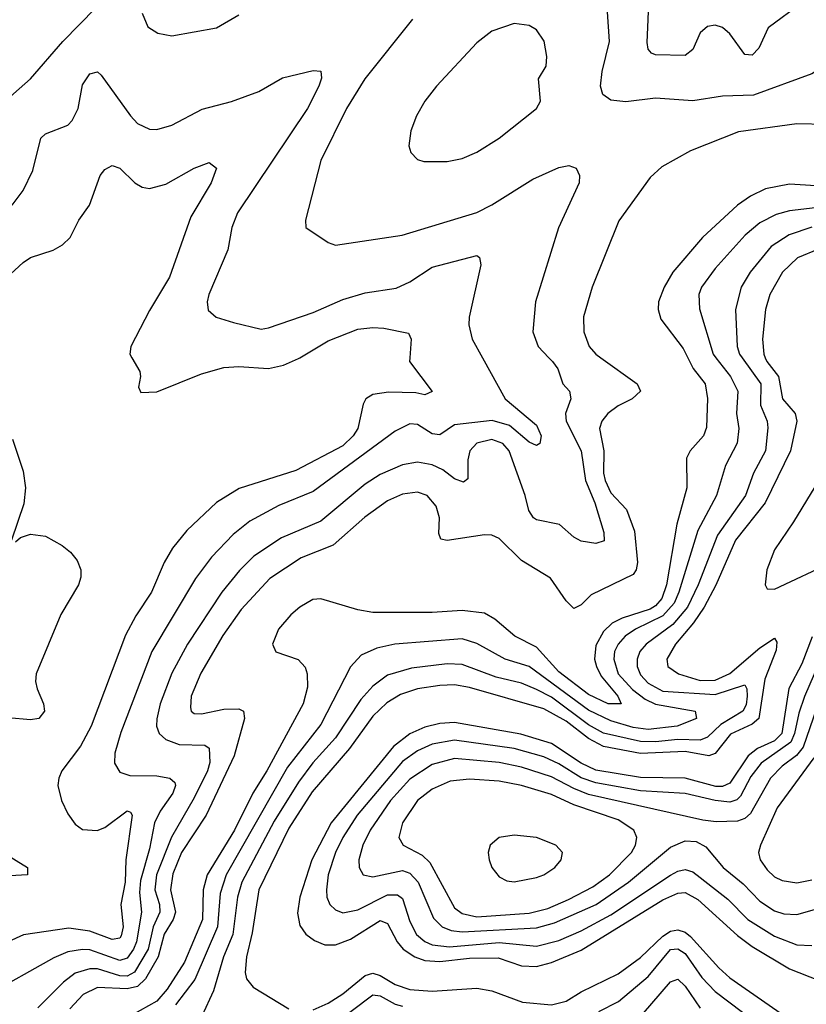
# Model space of a CAD drawing. Header units: inches. Extents: x 1173000 to 1307049, y 522583 to 678455.
# Tile 325 of 617: x 1295801 to 1297915, y 528262 to 530909. Entities that reach past the tile are written whole.
import ezdxf

# ---------------------------------------------------------------- set-up
doc = ezdxf.new("R2010")
doc.units = ezdxf.units.IN
doc.header["$MEASUREMENT"] = 0
doc.layers.add('B2592', color=7, linetype='Continuous')
doc.layers.add('B2593', color=7, linetype='Continuous')

msp = doc.modelspace()

# ---------------------------------------------------------------- linework, layer by layer
at = {"layer": 'B2592', "color": 5}
for points, elevation in [([(1297044.8, 530000), (1297105.9, 529890), (1297190, 529818.9), (1297202.5, 529790), (1297199.5, 529770), (1297190, 529764.5), (1297170, 529772.9), (1297117.6, 529817.6), (1297071, 529831), (1296970, 529819.8), (1296930, 529792.8), (1296910, 529795.7), (1296870, 529821), (1296850, 529822.2), (1296810, 529802.4), (1296590, 529640.6), (1296497.3, 529602.7), (1296419.6, 529560.4), (1296374.9, 529525.1), (1296316.3, 529463.7), (1296273.4, 529406.6), (1296156.5, 529210), (1296073, 528993), (1296057.1, 528937.1), (1296055.9, 528910), (1296070, 528886), (1296097, 528877), (1296170, 528875.8), (1296204.9, 528870), (1296217.9, 528857.9), (1296220.1, 528850), (1296212.6, 528830), (1296178.4, 528781.6), (1296163.8, 528750), (1296150, 528680.3), (1296125.5, 528594.5), (1296122.7, 528562.7), (1296128.2, 528510), (1296115, 528430), (1296107.2, 528410), (1296090, 528386), (1296070, 528379.3), (1295990, 528408.4), (1295970, 528409.7), (1295930, 528402.8), (1295892.8, 528387.2), (1295710, 528284.3)], 940), ([(1296849.7, 530000), (1296848.9, 529990), (1296910, 529909.5), (1296890, 529900.5), (1296865.8, 529905.8), (1296792, 529908), (1296750, 529901.7), (1296731, 529890), (1296724.3, 529875.7), (1296709.7, 529810), (1296697.7, 529790), (1296670, 529763.2), (1296543.4, 529696.6), (1296391.3, 529648.7), (1296330, 529610.9), (1296250, 529535.8), (1296211.6, 529488.4), (1296189.5, 529450), (1296155.3, 529370), (1296113.3, 529306.7), (1296085.4, 529254.6), (1295993.1, 529010), (1295964.4, 528955.6), (1295914.4, 528890), (1295905.8, 528870), (1295903.9, 528850), (1295913.4, 528810), (1295930, 528774.4), (1295950, 528746), (1295970, 528731.6), (1296008.9, 528728.9), (1296030, 528737.5), (1296090, 528782.5), (1296098.6, 528778.6), (1296103, 528770), (1296086.6, 528650), (1296084.7, 528590), (1296073.1, 528530), (1296079, 528470), (1296074.2, 528445.8), (1296070, 528440.1), (1296050, 528436), (1295990, 528458.7), (1295933.5, 528466.5), (1295811.5, 528448.5), (1295769.7, 528430.3)], 920), ([(1297223.6, 530000), (1297233.2, 529990), (1297247.1, 529970), (1297260.7, 529930), (1297278.8, 529910), (1297282, 529890), (1297267.9, 529850), (1297269.7, 529830), (1297310.6, 529750), (1297321.9, 529670), (1297346.6, 529610), (1297371.2, 529530), (1297371.8, 529508.2), (1297350, 529500.6), (1297310, 529507.4), (1297290, 529518.2), (1297251.7, 529551.7), (1297190, 529564.1), (1297181.8, 529570), (1297169.5, 529589.5), (1297159.9, 529630), (1297116.3, 529750), (1297099.5, 529770), (1297070, 529779.9), (1297029.5, 529770.5), (1297010.6, 529750), (1297005.4, 529725.4), (1297005.4, 529674.6), (1296994.3, 529665.7), (1296970, 529674.7), (1296938.7, 529698.7), (1296910, 529712), (1296870, 529719.1), (1296830, 529712), (1296770, 529686.2), (1296730, 529660.6), (1296610, 529561), (1296504.3, 529515.7), (1296430, 529466.4), (1296391.4, 529428.6), (1296344, 529370), (1296252.2, 529230), (1296210, 529152.3), (1296178.4, 529070), (1296169.2, 529029.2), (1296169.1, 529010), (1296175.9, 528990), (1296194, 528974), (1296230, 528960.6), (1296298.6, 528958.6), (1296310.5, 528950.5), (1296312, 528912), (1296306.1, 528890), (1296270, 528816.7), (1296208.9, 528711.1), (1296168.8, 528610), (1296164.3, 528570), (1296177.2, 528530), (1296177.9, 528510), (1296159.5, 528470), (1296146.3, 528410), (1296110, 528348.2), (1296090, 528337.4), (1296070, 528338.5), (1296010, 528356.9), (1295990, 528357.6), (1295950, 528345.4), (1295918.4, 528321.6), (1295850, 528252.9)], 960), ([(1297363.3, 530000), (1297460.5, 529930), (1297469.4, 529910), (1297447.3, 529890), (1297409.6, 529870.4), (1297382.2, 529850), (1297365.3, 529830), (1297359.6, 529810), (1297371.3, 529750), (1297370.5, 529690), (1297375.1, 529670), (1297390, 529636.8), (1297432, 529592), (1297453.7, 529533.7), (1297461.3, 529450), (1297457.7, 529430), (1297450, 529417.2), (1297337.2, 529362.8), (1297310, 529335.5), (1297290, 529326.3), (1297270, 529346.2), (1297227.5, 529407.5), (1297150, 529455.2), (1297090, 529513.9), (1297070, 529523.2), (1297050, 529524.2), (1296950, 529508.5), (1296932.8, 529512.8), (1296927.9, 529527.9), (1296929.1, 529570), (1296920.8, 529600.8), (1296896.3, 529630), (1296870, 529638.7), (1296830, 529633.7), (1296790, 529615.8), (1296728.3, 529571.7), (1296643.6, 529496.4), (1296557.6, 529462.4), (1296473.4, 529406.6), (1296396.3, 529323.7), (1296346.6, 529253.4), (1296287.8, 529152.2), (1296262.3, 529090), (1296259.8, 529059.8), (1296262, 529050), (1296270, 529044), (1296290, 529042.9), (1296350, 529055.4), (1296390, 529056.5), (1296402.7, 529050), (1296405.5, 529030), (1296377.9, 528930), (1296302.1, 528770), (1296236.3, 528670), (1296212.4, 528612.4), (1296206.3, 528570), (1296220.2, 528510), (1296213.9, 528490), (1296189.4, 528450.6), (1296173.4, 528390), (1296139.3, 528330), (1296117.3, 528310), (1296090, 528303.7), (1296010, 528306.9), (1295971.8, 528288.2), (1295935.5, 528250)], 980), ([(1297596.7, 530000), (1297611, 529971), (1297643, 529930), (1297649.6, 529890.4), (1297647.2, 529812.8), (1297639.3, 529790), (1297603.2, 529750), (1297593.2, 529730), (1297594, 529650), (1297567.3, 529552.7), (1297539.5, 529390), (1297527.3, 529352.7), (1297510, 529333.2), (1297495.4, 529324.6), (1297420, 529300), (1297393.1, 529286.9), (1297370, 529263.8), (1297350, 529226.6), (1297346, 529190), (1297351.6, 529170), (1297364, 529144), (1297408.4, 529090), (1297417.6, 529070), (1297382.4, 529070), (1297330, 529094.4), (1297250, 529156), (1297190, 529221.7), (1297132, 529252), (1297077.7, 529297.7), (1297050, 529313.3), (1296990, 529320.5), (1296910, 529315.2), (1296750, 529315.4), (1296710, 529322.6), (1296610, 529352.1), (1296588.5, 529350), (1296553.9, 529330), (1296530, 529309.4), (1296496.6, 529270), (1296480.1, 529230), (1296489.7, 529209.7), (1296549.1, 529189.1), (1296568, 529168), (1296573.5, 529150), (1296574.4, 529114.4), (1296563.1, 529070), (1296465.2, 528890), (1296427.5, 528830), (1296378.5, 528730), (1296305.2, 528610), (1296293.9, 528570), (1296292.4, 528490), (1296244.4, 528375.6), (1296197.5, 528302.5), (1296169.7, 528270.3), (1296079.7, 528220.3)], 1020), ([(1296102.6, 530000), (1296123.5, 529963.5), (1296126, 529950), (1296120.6, 529920.6), (1296126.6, 529906.6), (1296170, 529908.1), (1296290, 529956.8), (1296350, 529973.6), (1296390, 529976.6), (1296470, 529971.6), (1296510, 529979.9), (1296550, 529997.7), (1296553.8, 530000)], 920), ([(1297672.3, 530000), (1297711.1, 529950), (1297731.1, 529910), (1297727.9, 529850), (1297734.3, 529810), (1297729.4, 529770.6), (1297698.3, 529710), (1297673.5, 529630), (1297624, 529536), (1297572.8, 529370), (1297559.7, 529340.3), (1297530, 529306), (1297455.8, 529270), (1297428.8, 529251.2), (1297409.8, 529230.2), (1297400.1, 529210), (1297397.6, 529190), (1297409.8, 529150), (1297447.8, 529107.8), (1297482.1, 529082.1), (1297510, 529069), (1297616.5, 529050), (1297620.2, 529030), (1297567.9, 529010), (1297490, 529000.7), (1297450, 529006.3), (1297390, 529023.6), (1297330, 529052.4), (1297170, 529170.5), (1297106, 529190), (1297030, 529232), (1296990, 529244.5), (1296809.7, 529230.3), (1296760.7, 529219.3), (1296719.1, 529200.9), (1296690, 529168.9), (1296610, 529014.3), (1296520.8, 528899.2), (1296356.2, 528610), (1296340.2, 528559.8), (1296332.6, 528470), (1296271.4, 528328.6), (1296219.7, 528260.3)], 1040), ([(1297743.1, 530000), (1297793.5, 529930), (1297792.2, 529872.2), (1297810.1, 529830), (1297811.9, 529811.9), (1297805.3, 529750), (1297773.3, 529690), (1297751.5, 529630), (1297676.6, 529523.4), (1297625, 529390), (1297596.1, 529330), (1297556.7, 529283.3), (1297484.5, 529230), (1297467.9, 529210), (1297460.6, 529190), (1297460.7, 529170), (1297470, 529148), (1297490, 529125.3), (1297530, 529103.4), (1297670, 529094.9), (1297750, 529120.8), (1297755.5, 529110), (1297756.7, 529090), (1297753.4, 529066.6), (1297744.4, 529050), (1297685.4, 529014.6), (1297650, 528979.9), (1297630, 528972.1), (1297570, 528974.2), (1297510, 528967.9), (1297470, 528968.8), (1297370, 528991.3), (1297330, 529013.4), (1297230, 529087.2), (1297190, 529108.6), (1297150, 529125.6), (1297081.7, 529141.7), (1296990, 529175.3), (1296950, 529177.1), (1296854, 529166), (1296790, 529146.8), (1296750, 529117), (1296718.2, 529081.8), (1296650, 528978.7), (1296589.2, 528910.8), (1296550, 528859.1), (1296485.4, 528754.6), (1296398.5, 528590), (1296386.6, 528550), (1296374.2, 528450), (1296349, 528390), (1296322.2, 528297.8), (1296290.2, 528230)], 1060), ([(1297805, 530000), (1297809.2, 529990), (1297840.2, 529950), (1297851.7, 529890), (1297885.1, 529850), (1297889.4, 529830), (1297872.5, 529750), (1297804.4, 529610), (1297725.3, 529510), (1297671.7, 529388.3), (1297641, 529330), (1297612.3, 529287.7), (1297563.9, 529230), (1297540.6, 529190), (1297542.9, 529170), (1297571.9, 529150), (1297630, 529132.4), (1297670, 529133.7), (1297710, 529151.2), (1297790, 529220.2), (1297830, 529245.8), (1297835.9, 529235.9), (1297834.4, 529214.4), (1297804.1, 529135.9), (1297787.7, 529030), (1297770, 529015), (1297711.4, 528988.6), (1297670, 528936.3), (1297653.4, 528930), (1297590, 528941.5), (1297470, 528936.6), (1297370, 528955), (1297330, 528976.7), (1297270, 529023.5), (1297210, 529056), (1297010, 529113.7), (1296970, 529120.8), (1296930, 529118.6), (1296870, 529109.7), (1296824.8, 529095.2), (1296787.5, 529072.5), (1296750, 529036.2), (1296687.4, 528950), (1296587, 528833), (1296524.4, 528735.6), (1296444.1, 528570), (1296425.9, 528454.1), (1296410.8, 528390), (1296407.3, 528347.3), (1296410.8, 528330), (1296428.2, 528308.2), (1296524.1, 528250)], 1080), ([(1295781.4, 529781.4), (1295810, 529694.9), (1295816.4, 529650), (1295812.2, 529607.8), (1295778.8, 529510)], 880), ([(1297973, 529710), (1297881.2, 529558.8), (1297830, 529483.9), (1297809.4, 529430), (1297804.7, 529390), (1297810, 529379), (1297830, 529378.3), (1297990, 529452.8)], 1120), ([(1295790, 529504.9), (1295803.3, 529516.7), (1295830, 529525.8), (1295870, 529520.6), (1295915.4, 529495.4), (1295937.3, 529477.3), (1295955.4, 529455.4), (1295965.7, 529430), (1295965.4, 529410), (1295958.7, 529390), (1295911.3, 529310), (1295845.7, 529150), (1295843.7, 529130), (1295847.8, 529110), (1295864.7, 529070), (1295867.5, 529050), (1295852.3, 529030), (1295830, 529026.4), (1295770, 529032.4)], 880), ([(1297931.3, 529250), (1297902.9, 529177.1), (1297868.7, 529111.3), (1297849.4, 528990), (1297829.6, 528970.4), (1297784.3, 528950), (1297759.4, 528930), (1297710, 528856.8), (1297690, 528847.5), (1297672.2, 528847.8), (1297590, 528870), (1297470, 528872), (1297350, 528891.4), (1297310.3, 528910), (1297230, 528963.3), (1297147.9, 528987.9), (1296970, 529019.6), (1296930, 529016.9), (1296890, 529006.8), (1296850, 528988.8), (1296805.3, 528954.7), (1296637.9, 528750), (1296585.8, 528650), (1296554.2, 528550), (1296547.3, 528507.3), (1296553.7, 528473.7), (1296570, 528450.9), (1296593.3, 528433.3), (1296621.6, 528421.6), (1296650, 528421.9), (1296690, 528436.7), (1296770, 528487.3), (1296790, 528479.3), (1296815.4, 528430), (1296832, 528410), (1296862.8, 528390), (1296890, 528379.9), (1296930, 528376.8), (1297010, 528386.3), (1297087.3, 528387.3), (1297150, 528365.4), (1297190, 528363.7), (1297230, 528374.5), (1297310, 528407.8), (1297530, 528542.5), (1297570, 528560.9), (1297590, 528562.1), (1297623.7, 528543.7), (1297730, 528447.2), (1297770, 528417.1), (1297870, 528357.3), (1297950, 528325.9)], 1120), ([(1297971.5, 529230), (1297910.4, 529089.6), (1297895.3, 529044.7), (1297883.8, 528990), (1297873.3, 528966.7), (1297793.8, 528910), (1297766, 528874), (1297738.6, 528821.4), (1297728.6, 528811.4), (1297710, 528805.4), (1297670, 528809.7), (1297590, 528829), (1297470, 528835.9), (1297350, 528857.1), (1297310, 528870.5), (1297250, 528908.6), (1297210, 528927.2), (1297130, 528949.5), (1296970, 528971.7), (1296910, 528961.1), (1296870, 528943.8), (1296830, 528914.9), (1296708.1, 528770), (1296669.2, 528710), (1296649.8, 528670), (1296630.1, 528610.1), (1296625.8, 528570), (1296627, 528550), (1296635, 528530), (1296650, 528515.5), (1296670, 528508.3), (1296710, 528515.8), (1296790, 528556.5), (1296816.1, 528556.1), (1296830, 528546.6), (1296850, 528484.3), (1296867.9, 528450), (1296890, 528430.4), (1296910, 528421.8), (1296956.7, 528416.7), (1297090, 528428.3), (1297190, 528417.8), (1297250, 528433.5), (1297310, 528459.2), (1297390, 528502.5), (1297550, 528608.8), (1297570, 528620.1), (1297590, 528624.2), (1297610, 528617.8), (1297630, 528603.2), (1297704.5, 528544.5), (1297758.1, 528490), (1297830, 528445.1), (1297890, 528422.1), (1297930, 528419.6)], 1140), ([(1297943, 529057), (1297906.6, 528953.4), (1297888.9, 528931.1), (1297850, 528902.5), (1297818.7, 528870), (1297764.9, 528775.1), (1297750, 528761.9), (1297730, 528754.5), (1297672.9, 528752.9), (1297637.1, 528757.1), (1297330, 528826.3), (1297290, 528841.9), (1297230, 528873.8), (1297150, 528899.7), (1297090, 528911.6), (1296970, 528922.7), (1296910, 528906.4), (1296850, 528867.2), (1296797.9, 528810), (1296742.7, 528730), (1296723.3, 528690), (1296712.5, 528650), (1296713.3, 528630), (1296724.5, 528610), (1296750, 528604.7), (1296830, 528621.3), (1296850, 528614.9), (1296872, 528590), (1296913.5, 528493.5), (1296937, 528470), (1296960.7, 528460.7), (1296990, 528457), (1297190, 528467.4), (1297238.9, 528481.1), (1297350.1, 528529.9), (1297437.5, 528590), (1297550, 528684.2), (1297590, 528701.4), (1297619.2, 528699.2), (1297645.6, 528685.6), (1297691.6, 528630), (1297745.6, 528585.6), (1297790, 528539.1), (1297830, 528513.2), (1297855.2, 528504.8), (1297890, 528503.3), (1297950, 528520.5)], 1160), ([(1297935.8, 528924.2), (1297836.9, 528790), (1297792.6, 528690), (1297787.1, 528670), (1297791.5, 528650), (1297810, 528623.5), (1297830, 528604.8), (1297850, 528595), (1297890, 528588.8), (1297930, 528596.5)], 1180), ([(1295730, 528685.8), (1295822.4, 528630), (1295821.6, 528610), (1295710, 528603.4)], 880), ([(1296590, 528247.3), (1296630, 528264.6), (1296670, 528289.7), (1296730, 528339.8), (1296750, 528345.5), (1296770, 528339.5), (1296810, 528315.4), (1296850, 528301.9), (1296910, 528297.3), (1297030, 528305), (1297070, 528297.9), (1297152.2, 528267.8), (1297230, 528260.8), (1297270, 528270.8), (1297310, 528295.4), (1297410, 528343.6), (1297470, 528388), (1297530, 528444.7), (1297550, 528458.3), (1297570, 528462.5), (1297590, 528455.7), (1297603.8, 528443.8), (1297679.8, 528359.8), (1297710, 528333.3), (1297889, 528209)], 1080), ([(1297357.2, 528242.8), (1297410.7, 528269.3), (1297490, 528336.4), (1297550, 528409.2), (1297570, 528411.4), (1297590, 528398.8), (1297634.3, 528334.3), (1297670, 528296.7), (1297850, 528160.3)], 1060), ([(1297450, 528206.2), (1297550, 528322.7), (1297570, 528329.5), (1297590, 528310.6), (1297630, 528251.6)], 1040), ([(1296630, 528197), (1296750, 528287.2), (1296770, 528284.3), (1296810, 528262.6), (1296830, 528257)], 1060)]:
    msp.add_lwpolyline(points, dxfattribs=dict(at, elevation=elevation))
for points, elevation in [([(1297010, 528867.1), (1296957.9, 528862.1), (1296910, 528840.7), (1296870.6, 528810), (1296829.7, 528750), (1296820.4, 528710), (1296831.9, 528690), (1296883.1, 528663.1), (1296903.5, 528643.5), (1296970, 528521.7), (1296990, 528506.5), (1297030, 528497.4), (1297170, 528507.1), (1297220.8, 528519.2), (1297276.5, 528543.5), (1297341.8, 528578.2), (1297386.2, 528610), (1297445.2, 528670), (1297456, 528690), (1297459.9, 528710), (1297451.7, 528730), (1297410, 528758.2), (1297290, 528798.5), (1297230, 528825.8), (1297149.8, 528850), (1297090, 528861.7)], 1180), ([(1297130, 528716.7), (1297089.7, 528710.3), (1297065.4, 528690), (1297060.1, 528670), (1297063.1, 528650), (1297070.1, 528630), (1297090, 528604.4), (1297110, 528594.1), (1297130, 528590.9), (1297190, 528602.5), (1297209.8, 528610), (1297239.3, 528630), (1297256, 528650), (1297259.6, 528670), (1297242.5, 528690), (1297190, 528710.3)], 1220)]:
    msp.add_lwpolyline(points, close=True, dxfattribs=dict(at, elevation=elevation))
at = {"layer": 'B2593', "color": 5}
for points, elevation in [([(1295744.9, 530675.1), (1295830, 530750.2), (1295916.8, 530850), (1296050, 530986.2)], 960), ([(1297905.3, 530954.7), (1297812.7, 530887.3), (1297787.8, 530832.2), (1297770, 530813.5), (1297750, 530815.5), (1297710, 530871.3), (1297690, 530887.7), (1297670, 530893.9), (1297650, 530890.4), (1297630, 530873.7), (1297610, 530828.5), (1297590, 530812.7), (1297510, 530814.3), (1297499, 530819), (1297490, 530829.6), (1297487.8, 530847.8), (1297493.2, 530973.2)], 940), ([(1298210, 530912.8), (1298154.3, 530850), (1298128, 530832), (1298070, 530817.7), (1298007.3, 530812.7), (1297930, 530763.7), (1297773.7, 530706.3), (1297690, 530702.9), (1297610, 530691.1), (1297510, 530697.5), (1297430, 530688.3), (1297390, 530692.4), (1297368.1, 530708.1), (1297361.7, 530730), (1297366.4, 530770), (1297386.7, 530850), (1297380.8, 530930)], 960), ([(1296130, 530926), (1296145.7, 530890), (1296172.4, 530872.4), (1296210, 530865.3), (1296330, 530887.4), (1296390, 530921.7)], 960), ([(1296856.8, 530910), (1296729.1, 530750), (1296679, 530670), (1296610.2, 530530), (1296569, 530370), (1296570.4, 530350.4), (1296630.2, 530310.2), (1296650, 530302.8), (1296829.3, 530329.3), (1297029.5, 530390.5), (1297070, 530410.8), (1297180, 530480), (1297250, 530511.6), (1297276.7, 530516.7), (1297296.5, 530510), (1297306, 530490), (1297304.7, 530470), (1297249.1, 530349.1), (1297187.5, 530150), (1297179.8, 530070), (1297194.5, 530030), (1297223.6, 530000)], 960), ([(1295781.2, 530410), (1295810.4, 530449.6), (1295836.1, 530503.9), (1295857.6, 530590), (1295870, 530601.8), (1295930, 530625), (1295942.1, 530637.9), (1295958.5, 530670), (1295970, 530733.7), (1295990, 530763.2), (1296010, 530769), (1296020, 530760), (1296098.9, 530650), (1296117.8, 530630), (1296150, 530614.7), (1296170, 530614), (1296210, 530625.4), (1296291.7, 530668.3), (1296370, 530689.4), (1296443.9, 530716.1), (1296507.4, 530752.6), (1296590, 530772.3), (1296610, 530770.4), (1296612, 530752), (1296605, 530730), (1296574.4, 530670), (1296386.1, 530390), (1296371.6, 530350), (1296360.1, 530290), (1296309.4, 530170), (1296305.2, 530150), (1296307.8, 530127.8), (1296329.3, 530109.3), (1296375.3, 530095.3), (1296450, 530076.9), (1296470, 530080.7), (1296590, 530121.8), (1296670, 530156.8), (1296730, 530174.6), (1296813, 530187), (1296850, 530204.3), (1296910, 530243.8), (1297030, 530275.3), (1297037, 530270), (1297040.2, 530250), (1297008.8, 530108.8), (1297008.3, 530088.3), (1297017.1, 530050), (1297044.8, 530000)], 940), ([(1297970, 530627.5), (1297890, 530628.6), (1297732.6, 530607.4), (1297603.7, 530556.3), (1297526.6, 530513.4), (1297495.7, 530484.3), (1297411.4, 530368.6), (1297340.1, 530190), (1297316.6, 530110), (1297317.5, 530070), (1297331.8, 530030), (1297349.7, 530009.7), (1297363.3, 530000)], 980), ([(1295765.4, 530214.6), (1295810, 530256.5), (1295830, 530269.3), (1295890.6, 530289.4), (1295916.1, 530303.9), (1295936.5, 530323.5), (1295960.3, 530370), (1295988.4, 530410), (1296017.7, 530490), (1296030, 530505.8), (1296050, 530517.2), (1296070, 530510.2), (1296110.3, 530470), (1296130, 530459), (1296150, 530455.1), (1296193.4, 530466.6), (1296270, 530510.2), (1296310, 530524.9), (1296330.2, 530510.2), (1296315.9, 530470), (1296260.8, 530379.2), (1296203.3, 530216.7), (1296150, 530127.2), (1296099.4, 530030), (1296096.9, 530010), (1296102.6, 530000)], 920), ([(1297970, 530460.1), (1297870, 530466.5), (1297805.6, 530454.4), (1297765.5, 530434.5), (1297730, 530409.9), (1297636.7, 530323.3), (1297556.8, 530230), (1297532.8, 530190), (1297518.3, 530150), (1297516.8, 530130), (1297524.1, 530104.1), (1297584.6, 530024.6), (1297596.7, 530000)], 1020), ([(1297970, 530407), (1297870, 530395.5), (1297834.4, 530385.6), (1297790, 530362.5), (1297751.2, 530330), (1297670, 530240.2), (1297633.6, 530190), (1297626.7, 530170), (1297628.2, 530131.8), (1297664.5, 530010), (1297672.3, 530000)], 1040), ([(1297930, 530350.8), (1297869.1, 530330.9), (1297821.2, 530298.8), (1297764.7, 530230), (1297740.3, 530190), (1297724.9, 530130), (1297729.3, 530030.7), (1297735.9, 530010), (1297743.1, 530000)], 1060), ([(1297947.7, 530292.3), (1297891.2, 530268.8), (1297851.3, 530230), (1297817.3, 530170), (1297805.9, 530130), (1297797.9, 530050), (1297800.8, 530010), (1297805, 530000)], 1080), ([(1296553.8, 530000), (1296630, 530046), (1296710, 530077.2), (1296750, 530081.6), (1296779.6, 530079.6), (1296846, 530066), (1296853.6, 530050), (1296849.7, 530000)], 920)]:
    msp.add_lwpolyline(points, dxfattribs=dict(at, elevation=elevation))
at = {"layer": 'B2593', "color": 5, "elevation": 980}
msp.add_lwpolyline([(1297130, 530898.7), (1297070, 530878), (1297030, 530846.3), (1296921.7, 530730), (1296890, 530689.6), (1296867.6, 530650), (1296852, 530610), (1296847, 530570), (1296852.1, 530552.1), (1296870, 530533), (1296887.4, 530527.4), (1296950, 530527.8), (1296990, 530536.1), (1297030, 530552.6), (1297089.7, 530590), (1297190, 530670.3), (1297200.6, 530690), (1297195.1, 530750), (1297215.7, 530784.3), (1297218, 530810), (1297210.8, 530850.8), (1297190, 530881.6), (1297170, 530893)], close=True, dxfattribs=at)

doc.saveas('drawing.dxf')
